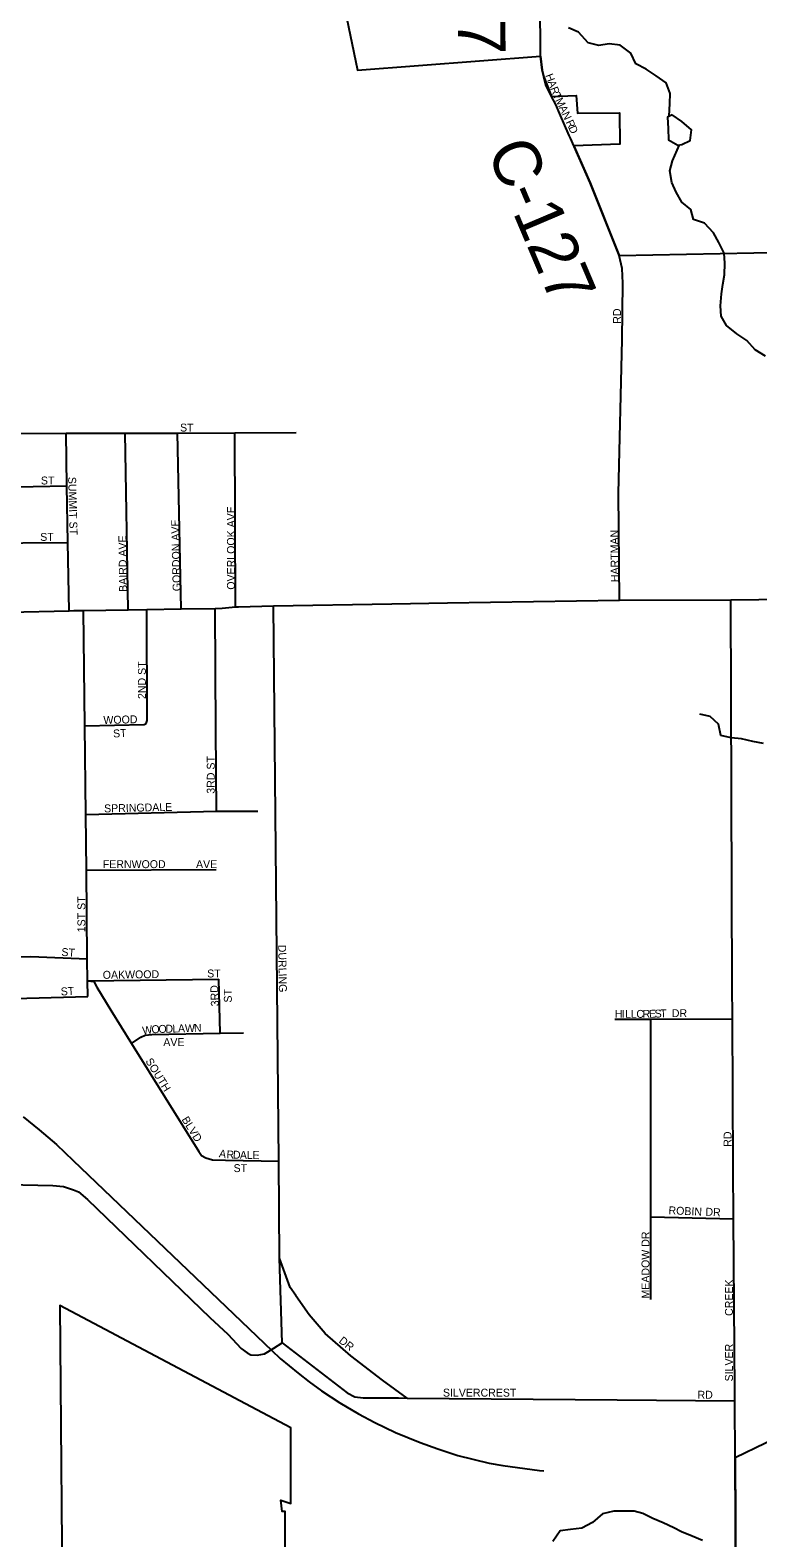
# Model space of a CAD drawing. Extents: x 1985906 to 2277390, y 930619 to 1324581.
# Drawn here: x 2183767 to 2188370, y 1097169 to 1106696 of the extents above; entities that cross this region are included whole.
import ezdxf

# ---------------------------------------------------------------- set-up
doc = ezdxf.new("R2010")
doc.units = 0
for name, color, linetype in [('GM_X_City_Street', 7, 'Continuous'), ('GM_X_City_Street_Text', 7, 'Continuous'), ('GM_X_Corporation', 7, 'Continuous'), ('GM_X_County_Road', 7, 'Continuous'), ('GM_X_County_Road_Text', 7, 'Continuous'), ('GM_X_Minor_Lake', 7, 'Continuous'), ('GM_X_Minor_River', 7, 'Continuous'), ('GM_X_Rail_Line', 7, 'Continuous'), ('GM_X_Township_Road', 7, 'Continuous')]:
    doc.layers.add(name, color=color, linetype=linetype)

msp = doc.modelspace()

# ---------------------------------------------------------------- linework, layer by layer
at = {"layer": 'GM_X_City_Street'}
for points in [[(2187184.5, 1106014.2), (2187177, 1106031.2), (2187114.8, 1106172.9), (2187091, 1106226.7), (2187064.8, 1106277.9), (2187053.7, 1106299.6)], [(2187495.2, 1103094.5), (2187487.9, 1103769.8), (2187512, 1104739.4), (2187514.8, 1105097.6), (2187512, 1105190.5), (2187492.9, 1105272.5), (2187486.2, 1105289.3)], [(2183143.3, 1104146.6), (2183636.4, 1104148.3), (2183993.6, 1104149.5), (2184366.7, 1104149.7), (2184699.8, 1104149.8), (2184700.4, 1104149.8)], [(2184013.9, 1103027.6), (2184006.1, 1103458.5), (2183999.6, 1103816.1), (2183993.6, 1104149.5)], [(2184387, 1103033.6), (2184366.7, 1104149.7)], [(2184722, 1103038.9), (2184699.8, 1104149.8)], [(2184700.4, 1104149.8), (2185060.9, 1104151.5), (2185450, 1104153.7)], [(2185065.7, 1103051.5), (2185060.9, 1104151.5)], [(2183145.8, 1103801.1), (2183999.6, 1103816.1)], [(2183148.3, 1103451.6), (2184006.1, 1103458.5)], [(2181605.8, 1102989), (2181607.5, 1102988.4), (2181622.1, 1102983), (2182035.9, 1102988.2), (2182240.5, 1102990.8), (2182649.7, 1102996), (2182659.6, 1102996.1), (2182797.6, 1102999.7), (2183151.4, 1103008.8), (2183185.3, 1103009.7), (2183248.6, 1103011), (2184013.9, 1103027.6), (2184042.9, 1103028.2), (2184104.3, 1103029.2), (2184387, 1103033.6), (2184505.1, 1103035.5), (2184722, 1103038.9), (2184936, 1103042.3), (2184980.4, 1103043), (2185065.7, 1103051.5), (2185084.4, 1103053.3), (2185306.1, 1103058.7), (2186053.6, 1103071.3)], [(2186053.6, 1103071.3), (2186054.8, 1103071.3), (2186407.7, 1103077.3), (2187495.2, 1103094.5), (2188198.8, 1103096.5), (2189086.3, 1103107), (2189104.8, 1103107.2)], [(2188209, 1100461.4), (2188208.1, 1100650.3), (2188198.8, 1103096.5)], [(2184131.1, 1100590.6), (2184130, 1100689), (2184128.4, 1100827.7), (2184122.3, 1101388), (2184118.4, 1101739.6), (2184112.3, 1102300), (2184104.3, 1103029.2)], [(2184500.3, 1102315.9), (2184506.2, 1102334), (2184505.1, 1103035.5)], [(2184941.8, 1102273.8), (2184941.8, 1102273.8), (2184936, 1103042.3)], [(2185447.6, 1098699), (2185447.2, 1098699.5), (2185411, 1098751.8), (2185344.5, 1098936.2), (2185338.8, 1099549.7), (2185306.1, 1103058.7)], [(2184112.3, 1102300), (2184488.2, 1102307.8), (2184500.3, 1102315.9)], [(2184945.6, 1101761.5), (2184941.8, 1102273.8)], [(2184118.4, 1101739.6), (2184945.6, 1101761.5), (2185206.2, 1101760.8)], [(2184122.3, 1101388), (2184943.2, 1101391.9)], [(2181096.4, 1100781.2), (2181678.4, 1100795.6), (2182237.7, 1100809.4), (2182558.8, 1100817.3), (2183308.3, 1100835.8), (2183630.9, 1100841.3), (2183771.2, 1100842), (2184128.4, 1100827.7)], [(2184130, 1100689), (2184960.3, 1100698.9)], [(2184130, 1100689), (2184168.7, 1100685.2), (2184188.9, 1100649.1), (2184277.8, 1100502.9), (2184408, 1100293.2), (2184832.8, 1099609.6), (2184850.9, 1099585.6), (2184877.1, 1099569.6)], [(2184967.8, 1100357.4), (2184960.3, 1100698.9)], [(2182248.3, 1100543.7), (2182249.9, 1100543.7), (2182600.8, 1100551.8), (2183591.7, 1100575.5), (2184131.1, 1100590.6)], [(2187464.4, 1100446.7), (2187693.1, 1100447.4), (2188209.1, 1100448.9)], [(2187692.7, 1098676.2), (2187692.8, 1099198.5), (2187693.1, 1100447.4)], [(2188226.3, 1097668.2), (2188224.1, 1098035.6), (2188223.7, 1098097.8), (2188215.9, 1099185.4), (2188213.5, 1099514.5), (2188209.1, 1100448.9), (2188209, 1100461), (2188209, 1100461.4)], [(2184408, 1100293.2), (2184466.9, 1100333), (2184494.9, 1100345.2), (2184537, 1100349.4), (2184967.8, 1100357.4), (2185116.1, 1100360.2)], [(2184877.1, 1099569.6), (2184919.2, 1099557.8), (2185003.4, 1099556.2), (2185338.8, 1099549.7)], [(2183625.2, 1099403), (2183909.8, 1099396.3), (2183978, 1099388.6), (2184040.2, 1099368.8), (2184072.3, 1099354.9), (2184128.7, 1099307), (2184903.6, 1098561.3), (2185016.3, 1098455.4), (2185100.8, 1098365.4), (2185139, 1098337.4), (2185163.1, 1098325.5), (2185203.2, 1098323.7), (2185249.3, 1098331.9), (2185309.2, 1098368.4), (2185360.1, 1098400.5), (2185344.5, 1098936.2)], [(2187692.8, 1099198.5), (2188215.9, 1099185.4)], [(2186150.7, 1098052.5), (2185996.5, 1098165.5), (2185796.2, 1098319.5), (2185633.8, 1098459.5), (2185531.5, 1098577.6), (2185447.6, 1098699)], [(2185360.1, 1098400.5), (2185772.9, 1098084.6), (2185820.9, 1098060.7), (2185872.9, 1098054.8), (2186096.3, 1098053), (2186097.7, 1098053)], [(2186097.7, 1098053), (2186150.7, 1098052.5), (2187479.4, 1098041.7), (2187479.9, 1098041.7)], [(2187479.9, 1098041.7), (2188224.1, 1098035.6)]]:
    msp.add_lwpolyline(points, dxfattribs=at)
at = {"layer": 'GM_X_Corporation'}
for points in [[(2185676.8, 1107216.2), (2185837.8, 1106444.5), (2186994.9, 1106531.7), (2187005.2, 1106444.3), (2187017.1, 1106401.4), (2187064.8, 1106277.9), (2187221.5, 1106283.8), (2187228.2, 1106172), (2187494.5, 1106173), (2187496.8, 1105975.3), (2187206.4, 1105964.8), (2187309.7, 1105731.8), (2187492.9, 1105272.5), (2188557.1, 1105294.3)], [(2185382, 1096393.7), (2185379.8, 1097335.4), (2185361.3, 1097335.7), (2185352.7, 1097407.1), (2185414.8, 1097387.2), (2185414.8, 1097864.5), (2183954.2, 1098637.1), (2183973, 1096371.1)], [(2188610.2, 1097860.7), (2188226.2, 1097675.6), (2188235.7, 1096087.1)]]:
    msp.add_lwpolyline(points, dxfattribs=at)
at = {"layer": 'GM_X_County_Road'}
for points in [[(2186994.2, 1106604.3), (2186987.1, 1107441.9)], [(2187053.7, 1106299.6), (2187030.9, 1106344.2), (2187017.1, 1106401.4), (2187005.2, 1106444.3), (2186994.8, 1106531.7), (2186994.2, 1106604.3)], [(2187486.2, 1105289.3), (2187309.7, 1105731.8), (2187184.5, 1106014.2)]]:
    msp.add_lwpolyline(points, dxfattribs=at)
at = {"layer": 'GM_X_Minor_Lake'}
for points in [[(2187828.2, 1106161.5), (2187798.2, 1106147.1), (2187803, 1106074.9), (2187803.9, 1106002.6), (2187862.9, 1105970.5)], [(2187828.2, 1106161.5), (2187798.2, 1106147.1), (2187803, 1106074.9), (2187803.9, 1106002.6), (2187862.8, 1105970.5)], [(2187862.9, 1105970.5), (2187888.5, 1105973.4), (2187942.4, 1106000.1), (2187949.7, 1106066.5), (2187888.8, 1106120), (2187828.2, 1106161.5)], [(2187862.8, 1105970.5), (2187888.5, 1105973.4), (2187942.4, 1106000.1), (2187949.7, 1106066.5), (2187888.8, 1106120), (2187828.2, 1106161.5)]]:
    msp.add_lwpolyline(points, dxfattribs=at)
at = {"layer": 'GM_X_Minor_River'}
for points in [[(2187809.5, 1106152.8), (2187813.3, 1106233.7), (2187814.6, 1106296), (2187789.8, 1106364), (2187727.1, 1106407.5), (2187662.4, 1106449), (2187597.8, 1106484.4), (2187566.9, 1106550.3), (2187498.1, 1106601.8), (2187429.8, 1106609.1), (2187363.7, 1106600.3), (2187297.3, 1106615.6), (2187236.3, 1106683.2), (2187171.7, 1106710.6)], [(2188419.2, 1104637.3), (2188352.5, 1104676.8), (2188299.7, 1104734.4), (2188237, 1104777.9), (2188172.2, 1104829.4), (2188137.4, 1104889.3), (2188132.7, 1104953.5), (2188139.8, 1105030), (2188149.2, 1105088.3), (2188158.6, 1105150.7), (2188161.8, 1105223.1), (2188157, 1105287.3), (2188122.2, 1105355.2), (2188089.4, 1105415.1), (2188032.5, 1105476.8), (2187962, 1105500.1), (2187945.2, 1105562.2), (2187888.5, 1105609.7), (2187853.7, 1105671.6), (2187824.9, 1105733.6), (2187814.1, 1105807.8), (2187829.4, 1105870.2), (2187874.6, 1105971.8)], [(2188406.4, 1102188.1), (2188338, 1102201.4), (2188265.5, 1102218.7), (2188201.2, 1102224), (2188136.8, 1102239.3), (2188120, 1102311.5), (2188069.3, 1102359.1), (2188002.9, 1102374.4)], [(2188018.9, 1097153), (2187954.4, 1097180.4), (2187887.9, 1097207.8), (2187837.4, 1097233.3), (2187770.8, 1097264.8), (2187706.3, 1097292.1), (2187641.7, 1097323.6), (2187587.4, 1097337), (2187527.1, 1097338.3), (2187458.9, 1097337.6), (2187386.8, 1097320.7), (2187323.2, 1097265.7), (2187257.4, 1097230.8), (2187185.2, 1097221.9), (2187119.1, 1097213.1), (2187073.7, 1097146.3)]]:
    msp.add_lwpolyline(points, dxfattribs=at)
at = {"layer": 'GM_X_Rail_Line'}
for points in [[(2183721.5, 1099829.8), (2183824.3, 1099747.8), (2183932.7, 1099654.1), (2184038.2, 1099554.1), (2185294.5, 1098352.4), (2185347.3, 1098301.9), (2185461.2, 1098208.9), (2185532.7, 1098154), (2185610.5, 1098097.8), (2185726.5, 1098021.4), (2185843.9, 1097952.6), (2185947.3, 1097897.8), (2186077.9, 1097834.6), (2186232.8, 1097770.7), (2186346, 1097731.1), (2186473, 1097690.2), (2186669.5, 1097641.7)], [(2186669.5, 1097641.7), (2186756.4, 1097625.5), (2186989.5, 1097595.7)], [(2186989.5, 1097595.7), (2187016.8, 1097592.2)]]:
    msp.add_lwpolyline(points, dxfattribs=at)
at = {"layer": 'GM_X_Township_Road'}
msp.add_lwpolyline([(2188235.7, 1096087.1), (2188226.3, 1097666.2), (2188226.3, 1097668.2)], dxfattribs=at)

# ---------------------------------------------------------------- texts
at = {"layer": 'GM_X_City_Street_Text'}
for s, rotation, p in [('H', 290.40513, (2187024.7, 1106410.9)), ('A', 290.42322, (2187040, 1106369.6)), ('R', 290.41677, (2187055.4, 1106328.4)), ('T', 295.43722, (2187071, 1106286.9)), ('M', 296.73643, (2187086.7, 1106254)), ('A', 295.24534, (2187110.3, 1106207.1)), ('N', 295.07896, (2187129.1, 1106167.4)), ('R', 295.06785, (2187153.3, 1106115.6)), ('D', 295.06439, (2187170.1, 1106079.7)), ('RD', 90, (2187504, 1104841.4)), ('ST', 0.00001, (2184714.8, 1104160)), ('ST', 0.00001, (2183834.8, 1103825.6)), ('SUMMIT ST', 271.53002, (2184007, 1103873)), ('OVERLOOK AVE', 90, (2185061.8, 1103160.6)), ('GORDON AVE', 91.25837, (2184718.6, 1103151.6)), ('ST', 0.00001, (2183830.4, 1103469.2)), ('BAIRD AVE', 90.76348, (2184379.8, 1103147.2)), ('HARTMAN', 90.81802, (2187490.8, 1103208.8)), ('2ND ST', 90, (2184498.6, 1102469.8)), ('WOOD', 1.33151, (2184230.6, 1102312)), ('ST', 3.57463, (2184292.8, 1102226.1)), ('3RD ST', 90, (2184934.2, 1101871.4)), ('SPRINGDALE', 1.33405, (2184235, 1101753.2)), ('FERNWOOD', 0.00001, (2184226.4, 1101401.2)), ('AVE', 0.00001, (2184816, 1101401.2)), ('1ST ST', 90, (2184115.8, 1100995.8)), ('ST', 356.42537, (2183963, 1100846.8)), ('DURLING', 270.92355, (2185335.8, 1100916.7)), ('OAKWOOD', 0.78441, (2184226.3, 1100701.6)), ('ST', 0.00001, (2184886.4, 1100710.4)), ('ST', 3.57463, (2183961.8, 1100596)), ('3RD', 92.20164, (2184960.6, 1100529)), ('ST', 90, (2185042.2, 1100551.4)), ('H', 0.02186, (2187464.8, 1100455.2)), ('I', 0.00001, (2187508.8, 1100455.2)), ('L', 0.00001, (2187530.8, 1100455.2)), ('L', 0.02058, (2187566, 1100455.2)), ('C', 0.0178, (2187601.2, 1100455.2)), ('R', 0.08901, (2187640.9, 1100455.2)), ('E', 1.37595, (2187681.7, 1100455.3)), ('S', 2.2403, (2187717.7, 1100456.2)), ('T', 2.29032, (2187752.9, 1100457.6)), ('DR', 0.00001, (2187825.6, 1100459.6)), ('W', 7.89236, (2184480, 1100349.5)), ('O', 3.01738, (2184535.5, 1100357.2)), ('O', 1.61785, (2184579.1, 1100359.5)), ('D', 1.596, (2184623.1, 1100360.7)), ('L', 1.58507, (2184667.1, 1100362)), ('A', 1.59291, (2184702.3, 1100362.9)), ('W', 1.5804, (2184746.3, 1100364.2)), ('N', 1.59291, (2184803.5, 1100365.7)), ('AVE', 0.00001, (2184609.2, 1100276.8)), ('SOUTH', 301.6072, (2184494, 1100182.3)), ('BLVD', 302.00478, (2184722.8, 1099812.8)), ('RD', 90, (2188203.4, 1099640.6)), ('A', 351.02283, (2184958.8, 1099575)), ('R', 357.12978, (2185008, 1099567.5)), ('D', 358.76539, (2185049.1, 1099565.5)), ('A', 358.7879, (2185093.1, 1099564.5)), ('L', 358.80125, (2185137.1, 1099563.6)), ('E', 358.77067, (2185172.3, 1099562.9)), ('ST', 0.00001, (2185053.6, 1099480.4)), ('ROBIN', 357.33841, (2187804, 1099214.4)), ('DR', 356.98902, (2188037.3, 1099205.6)), ('MEADOW DR', 90, (2187684.2, 1098681.4)), ('CREEK', 90, (2188212.2, 1098571.4)), ('DR', 321.33664, (2185715.1, 1098407.1)), ('SILVER', 90, (2188212.2, 1098157.8)), ('SILVERCREST', 0.00001, (2186378, 1098061.6)), ('RD', 0.00001, (2187988.4, 1098048.4))]:
    msp.add_text(s, height=50, rotation=rotation, dxfattribs=at).set_placement(p)
at = {"layer": 'GM_X_County_Road_Text'}
for rotation, p in [(270.54688, (2186464, 1107634.6)), (293.0188, (2186652.3, 1105936.1))]:
    msp.add_text('C-127', height=300, rotation=rotation, dxfattribs=at).set_placement(p)

doc.saveas('drawing.dxf')
